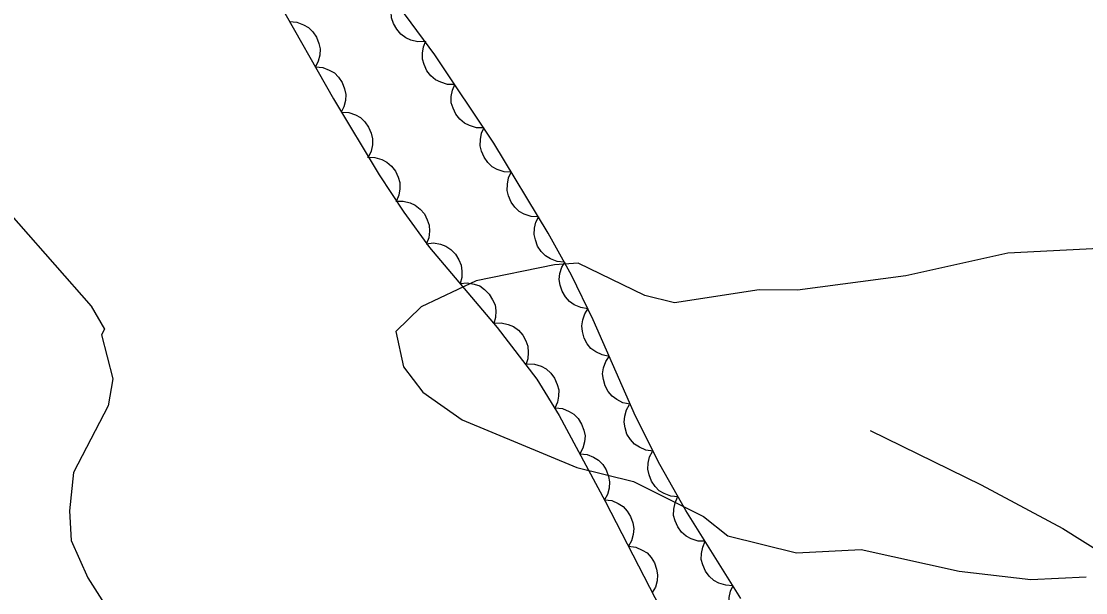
# Model space of a CAD drawing. Extents: x 336540 to 340074, y 5572036 to 5573747.
# Drawn here: x 336721.6 to 336782.8, y 5572550.3 to 5572583.1 of the extents above; entities that cross this region are included whole.
import ezdxf

# ---------------------------------------------------------------- set-up
doc = ezdxf.new("R2010")
doc.units = 0
for name, color, linetype in [('Niveau 1', 7, 'Continuous'), ('Niveau 2', 7, 'Continuous'), ('Niveau 22', 7, 'Continuous'), ('Niveau 44', 7, 'Continuous')]:
    doc.layers.add(name, color=color, linetype=linetype)

msp = doc.modelspace()

# ---------------------------------------------------------------- linework, layer by layer
at = {"layer": 'Niveau 1'}
msp.add_lwpolyline([(336785.04, 5572570.12), (336778.3, 5572569.77), (336772.45, 5572568.46), (336766.22, 5572567.64), (336764.02, 5572567.67), (336759.15, 5572566.92), (336757.45, 5572567.34), (336753.63, 5572569.19), (336752.27, 5572569.11), (336747.76, 5572568.19), (336744.61, 5572566.68), (336743.16, 5572565.26), (336743.6, 5572563.23), (336744.71, 5572561.78), (336746.97, 5572560.19), (336753.55, 5572557.46), (336756.81, 5572556.64), (336760.83, 5572554.64), (336762.23, 5572553.52), (336766.17, 5572552.54), (336769.88, 5572552.73), (336775.52, 5572551.49), (336779.62, 5572551.01), (336782.81, 5572551.17)], dxfattribs=at)
at = {"layer": 'Niveau 2'}
msp.add_lwpolyline([(336719.38, 5572573.86), (336725.66, 5572566.72), (336726.42, 5572565.4), (336726.24, 5572565.07), (336726.9, 5572562.55), (336726.63, 5572561), (336724.64, 5572557.17), (336724.41, 5572554.97), (336724.5, 5572553.26), (336725.46, 5572551.12), (336726.39, 5572549.64)], dxfattribs=at)
at = {"layer": 'Niveau 22'}
msp.add_lwpolyline([(336770.39, 5572559.57), (336776.78, 5572556.46), (336781.46, 5572553.95), (336783.73, 5572552.52), (336787.3, 5572548.44), (336790.65, 5572545.03), (336792.47, 5572541.89), (336793.74, 5572540.42), (336796.66, 5572535.44), (336797.59, 5572533.46), (336799.14, 5572528.78), (336799.19, 5572527.6), (336799.83, 5572524.91), (336799.85, 5572520.34), (336799.54, 5572519.48), (336799.48, 5572517.27), (336799.1, 5572514.38), (336797.85, 5572511.77), (336797.26, 5572509.88), (336795.1, 5572505.04), (336794.34, 5572503.14), (336793.32, 5572499.54)], dxfattribs=at)
at = {"layer": 'Niveau 44'}
for points in [[(336721.34, 5572607.22), (336722.26, 5572606.13), (336723.77, 5572604.75), (336725.08, 5572603.34), (336726.29, 5572601.59), (336728.12, 5572598.03), (336729.2, 5572596.47), (336730.77, 5572593.93), (336732.28, 5572591.21), (336733.61, 5572588.54), (336736.37, 5572584.28), (336739.57, 5572578.65), (336742.2, 5572574.27), (336743.62, 5572572.12), (336745.08, 5572570.1), (336748.98, 5572565.49), (336751.25, 5572562.53), (336752.54, 5572560.45), (336755.18, 5572555.52), (336758.35, 5572549.35)], [(336762.97, 5572549.93), (336759.81, 5572554.99), (336758.32, 5572557.62), (336756.91, 5572560.41), (336754.49, 5572565.94), (336753.25, 5572568.5), (336751.9, 5572570.92), (336748.78, 5572576.09), (336745.4, 5572581.18), (336743.71, 5572583.45), (336740.33, 5572587.73), (336738.74, 5572590.05), (336734.46, 5572596.98), (336733.08, 5572599.04), (336727.42, 5572606.84)], [(336744.83, 5572581.94), (336744.42, 5572581.92), (336744.02, 5572582.02), (336743.72, 5572582.14), (336743.44, 5572582.36), (336743.2, 5572582.64), (336743.02, 5572582.98), (336742.9, 5572583.29), (336742.88, 5572583.64), (336742.92, 5572584.01), (336743.04, 5572584.35)], [(336737.05, 5572583.08), (336737.47, 5572583.05), (336737.85, 5572582.9), (336738.13, 5572582.74), (336738.38, 5572582.49), (336738.59, 5572582.19), (336738.72, 5572581.83), (336738.8, 5572581.51), (336738.78, 5572581.16), (336738.69, 5572580.8), (336738.53, 5572580.48)], [(336746.54, 5572579.47), (336746.12, 5572579.47), (336745.73, 5572579.6), (336745.43, 5572579.73), (336745.17, 5572579.97), (336744.94, 5572580.26), (336744.78, 5572580.61), (336744.68, 5572580.92), (336744.68, 5572581.27), (336744.74, 5572581.64), (336744.88, 5572581.97)], [(336738.53, 5572580.48), (336738.95, 5572580.44), (336739.33, 5572580.29), (336739.62, 5572580.13), (336739.86, 5572579.88), (336740.07, 5572579.58), (336740.2, 5572579.22), (336740.28, 5572578.9), (336740.26, 5572578.55), (336740.17, 5572578.19), (336740.01, 5572577.87)], [(336748.2, 5572576.97), (336747.78, 5572576.97), (336747.39, 5572577.1), (336747.09, 5572577.24), (336746.83, 5572577.47), (336746.6, 5572577.76), (336746.44, 5572578.11), (336746.34, 5572578.42), (336746.34, 5572578.77), (336746.4, 5572579.14), (336746.54, 5572579.47)], [(336740.03, 5572577.88), (336740.45, 5572577.86), (336740.83, 5572577.72), (336741.13, 5572577.56), (336741.38, 5572577.32), (336741.59, 5572577.02), (336741.73, 5572576.66), (336741.82, 5572576.35), (336741.81, 5572576), (336741.73, 5572575.63), (336741.58, 5572575.31)], [(336749.78, 5572574.43), (336749.37, 5572574.45), (336748.98, 5572574.59), (336748.69, 5572574.74), (336748.44, 5572574.98), (336748.22, 5572575.28), (336748.08, 5572575.64), (336747.99, 5572575.95), (336748.01, 5572576.31), (336748.08, 5572576.67), (336748.23, 5572577)], [(336741.53, 5572575.28), (336741.95, 5572575.27), (336742.34, 5572575.15), (336742.64, 5572575.01), (336742.9, 5572574.78), (336743.13, 5572574.49), (336743.29, 5572574.14), (336743.38, 5572573.83), (336743.39, 5572573.47), (336743.32, 5572573.11), (336743.19, 5572572.78)], [(336751.33, 5572571.86), (336750.92, 5572571.88), (336750.53, 5572572.02), (336750.24, 5572572.17), (336749.99, 5572572.42), (336749.77, 5572572.71), (336749.63, 5572573.07), (336749.54, 5572573.38), (336749.56, 5572573.74), (336749.63, 5572574.1), (336749.78, 5572574.43)], [(336743.16, 5572572.76), (336743.58, 5572572.77), (336743.97, 5572572.66), (336744.27, 5572572.54), (336744.55, 5572572.31), (336744.79, 5572572.03), (336744.96, 5572571.69), (336745.07, 5572571.38), (336745.09, 5572571.03), (336745.04, 5572570.66), (336744.92, 5572570.32)], [(336752.83, 5572569.26), (336752.41, 5572569.29), (336752.03, 5572569.44), (336751.75, 5572569.61), (336751.5, 5572569.86), (336751.29, 5572570.17), (336751.17, 5572570.53), (336751.09, 5572570.84), (336751.12, 5572571.2), (336751.2, 5572571.56), (336751.37, 5572571.88)], [(336744.9, 5572570.31), (336745.32, 5572570.36), (336745.72, 5572570.28), (336746.03, 5572570.18), (336746.32, 5572569.98), (336746.58, 5572569.71), (336746.77, 5572569.38), (336746.91, 5572569.09), (336746.95, 5572568.74), (336746.94, 5572568.37), (336746.84, 5572568.02)], [(336754.18, 5572566.58), (336753.77, 5572566.64), (336753.4, 5572566.81), (336753.12, 5572566.99), (336752.89, 5572567.26), (336752.7, 5572567.58), (336752.6, 5572567.94), (336752.54, 5572568.26), (336752.58, 5572568.61), (336752.69, 5572568.97), (336752.87, 5572569.28)], [(336746.84, 5572568.02), (336747.25, 5572568.07), (336747.65, 5572567.99), (336747.97, 5572567.89), (336748.25, 5572567.68), (336748.52, 5572567.42), (336748.71, 5572567.09), (336748.85, 5572566.8), (336748.89, 5572566.45), (336748.87, 5572566.08), (336748.78, 5572565.73)], [(336755.41, 5572563.84), (336755, 5572563.92), (336754.64, 5572564.11), (336754.36, 5572564.3), (336754.15, 5572564.57), (336753.97, 5572564.89), (336753.88, 5572565.27), (336753.83, 5572565.59), (336753.89, 5572565.94), (336754.01, 5572566.29), (336754.2, 5572566.59)], [(336748.79, 5572565.74), (336749.2, 5572565.77), (336749.6, 5572565.67), (336749.91, 5572565.55), (336750.19, 5572565.34), (336750.44, 5572565.06), (336750.62, 5572564.73), (336750.74, 5572564.42), (336750.76, 5572564.07), (336750.73, 5572563.7), (336750.61, 5572563.36)], [(336756.61, 5572561.09), (336756.2, 5572561.17), (336755.84, 5572561.36), (336755.57, 5572561.55), (336755.35, 5572561.82), (336755.17, 5572562.15), (336755.08, 5572562.52), (336755.03, 5572562.84), (336755.09, 5572563.19), (336755.22, 5572563.54), (336755.41, 5572563.84)], [(336750.7, 5572563.42), (336751.12, 5572563.4), (336751.5, 5572563.27), (336751.79, 5572563.12), (336752.05, 5572562.88), (336752.27, 5572562.58), (336752.42, 5572562.23), (336752.51, 5572561.91), (336752.5, 5572561.56), (336752.43, 5572561.2), (336752.28, 5572560.87)], [(336757.93, 5572558.4), (336757.51, 5572558.45), (336757.14, 5572558.62), (336756.86, 5572558.79), (336756.63, 5572559.06), (336756.43, 5572559.37), (336756.32, 5572559.74), (336756.26, 5572560.06), (336756.3, 5572560.41), (336756.4, 5572560.76), (336756.57, 5572561.08)], [(336752.31, 5572560.89), (336752.72, 5572560.84), (336753.1, 5572560.68), (336753.38, 5572560.52), (336753.62, 5572560.26), (336753.82, 5572559.95), (336753.95, 5572559.59), (336754.02, 5572559.27), (336753.98, 5572558.92), (336753.89, 5572558.56), (336753.72, 5572558.24)], [(336753.72, 5572558.24), (336754.14, 5572558.2), (336754.51, 5572558.04), (336754.8, 5572557.87), (336755.04, 5572557.62), (336755.24, 5572557.31), (336755.36, 5572556.94), (336755.43, 5572556.62), (336755.4, 5572556.27), (336755.31, 5572555.91), (336755.14, 5572555.6)], [(336759.37, 5572555.77), (336758.95, 5572555.8), (336758.57, 5572555.95), (336758.28, 5572556.11), (336758.04, 5572556.36), (336757.83, 5572556.67), (336757.7, 5572557.03), (336757.62, 5572557.35), (336757.64, 5572557.7), (336757.73, 5572558.06), (336757.89, 5572558.38)], [(336755.14, 5572555.6), (336755.56, 5572555.55), (336755.93, 5572555.38), (336756.21, 5572555.21), (336756.44, 5572554.95), (336756.64, 5572554.64), (336756.76, 5572554.27), (336756.82, 5572553.95), (336756.78, 5572553.6), (336756.68, 5572553.24), (336756.51, 5572552.93)], [(336760.92, 5572553.21), (336760.51, 5572553.22), (336760.12, 5572553.35), (336759.83, 5572553.5), (336759.57, 5572553.74), (336759.35, 5572554.04), (336759.2, 5572554.39), (336759.11, 5572554.7), (336759.12, 5572555.06), (336759.19, 5572555.42), (336759.34, 5572555.75)], [(336762.51, 5572550.66), (336762.1, 5572550.68), (336761.71, 5572550.81), (336761.42, 5572550.96), (336761.16, 5572551.2), (336760.94, 5572551.49), (336760.79, 5572551.85), (336760.7, 5572552.16), (336760.71, 5572552.51), (336760.78, 5572552.88), (336760.92, 5572553.21)], [(336756.51, 5572552.93), (336756.93, 5572552.88), (336757.3, 5572552.71), (336757.58, 5572552.54), (336757.82, 5572552.28), (336758.01, 5572551.97), (336758.13, 5572551.6), (336758.19, 5572551.28), (336758.16, 5572550.93), (336758.06, 5572550.58), (336757.88, 5572550.26)], [(336764.06, 5572548.09), (336763.64, 5572548.11), (336763.26, 5572548.26), (336762.97, 5572548.41), (336762.72, 5572548.66), (336762.5, 5572548.96), (336762.37, 5572549.32), (336762.28, 5572549.63), (336762.3, 5572549.98), (336762.38, 5572550.35), (336762.53, 5572550.67)]]:
    msp.add_lwpolyline(points, dxfattribs=at)

doc.saveas('drawing.dxf')
